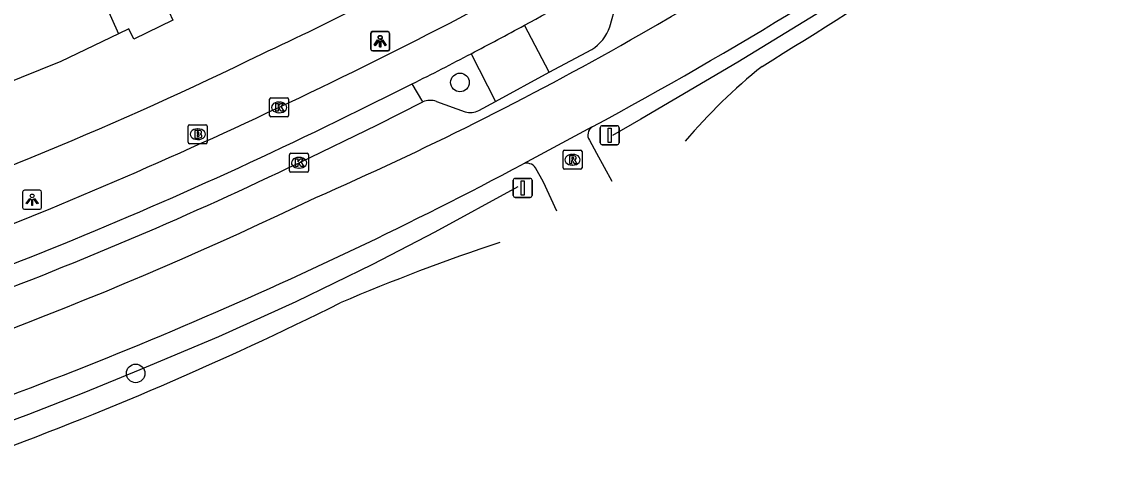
# Model space of a CAD drawing. Extents: x 161801 to 162379, y 382315 to 382832.
# Drawn here: x 162290.6 to 162347.5, y 382500 to 382522.9 of the extents above; entities that cross this region are included whole.
import ezdxf

# ---------------------------------------------------------------- set-up
doc = ezdxf.new("R2010")
doc.units = 0
for name, color, linetype in [('IMGEO_Afsluitpaal', 7, 'Continuous'), ('IMGEO_Berm_open', 7, 'Continuous'), ('IMGEO_Boom', 7, 'Continuous'), ('IMGEO_Brandkraan', 7, 'Continuous'), ('IMGEO_Fietspad_open', 7, 'Continuous'), ('IMGEO_Hek', 7, 'Continuous'), ('IMGEO_Kolk', 7, 'Continuous'), ('IMGEO_Lichtpunt', 7, 'Continuous'), ('IMGEO_Pand', 7, 'Continuous'), ('IMGEO_Parkeervlak_open', 7, 'Continuous'), ('IMGEO_Rijbaan_lokaal_gesloten', 7, 'Continuous'), ('IMGEO_Rioolput', 7, 'Continuous'), ('IMGEO_Verkeersbordpaal', 7, 'Continuous'), ('IMGEO_Voetpad_open', 7, 'Continuous')]:
    doc.layers.add(name, color=color, linetype=linetype)

msp = doc.modelspace()

# ---------------------------------------------------------------- linework, layer by layer
at = {"layer": 'IMGEO_Afsluitpaal'}
for p, q in [((162316.426, 382513.811), (162316.426, 382514.611)), ((162316.426, 382514.611), (162316.426, 382513.811)), ((162316.526, 382514.711), (162317.316, 382514.711)), ((162317.316, 382514.711), (162316.526, 382514.711)), ((162317.416, 382514.611), (162317.416, 382513.811)), ((162317.416, 382513.811), (162317.416, 382514.611)), ((162317.316, 382513.711), (162316.526, 382513.711)), ((162316.526, 382513.711), (162317.316, 382513.711))]:
    msp.add_line(p, q, dxfattribs=at)
msp.add_lwpolyline([(162316.846, 382514.586), (162316.996, 382514.586), (162316.996, 382513.836), (162316.846, 382513.836), (162316.846, 382514.586)], dxfattribs=at)
for centre, start, end in [((162316.526, 382514.611), 90, 180), ((162316.526, 382514.611), 90, 180), ((162317.316, 382514.611), 0, 90), ((162317.316, 382514.611), 360, 90), ((162316.526, 382513.811), 180, 270), ((162316.526, 382513.811), 180, 270), ((162317.316, 382513.811), 270, 0), ((162317.316, 382513.811), 270, 0)]:
    msp.add_arc(centre, 0.1, start, end, dxfattribs=at)
at = {"layer": 'IMGEO_Berm_open'}
msp.add_lwpolyline([(162311.668, 382518.74), (162311.121, 382519.675)], dxfattribs=at)
at = {"layer": 'IMGEO_Boom'}
for centre in [(162313.626, 382519.751), (162296.597, 382504.464)]:
    msp.add_circle(centre, 0.489, dxfattribs=at)
at = {"layer": 'IMGEO_Brandkraan'}
for p, q in [((162299.356, 382516.605), (162299.356, 382517.457)), ((162299.431, 382517.531), (162300.283, 382517.531)), ((162299.844, 382517.311), (162299.869, 382517.311)), ((162300.357, 382517.457), (162300.357, 382516.605)), ((162300.283, 382516.531), (162299.431, 382516.531)), ((162299.867, 382516.751), (162299.842, 382516.751))]:
    msp.add_line(p, q, dxfattribs=at)
for points in [[(162299.356, 382516.605), (162299.356, 382517.457)], [(162299.431, 382517.531), (162300.283, 382517.531)], [(162299.704, 382517.231), (162299.704, 382516.831), (162299.917, 382516.831)], [(162299.935, 382517.231), (162299.704, 382517.231)], [(162299.883, 382517.15), (162299.829, 382517.15), (162299.829, 382517.074)], [(162299.829, 382517.074), (162299.882, 382517.074)], [(162300.357, 382517.457), (162300.357, 382516.605)], [(162300.283, 382516.531), (162299.431, 382516.531)], [(162299.891, 382516.998), (162299.829, 382516.998), (162299.829, 382516.917)], [(162299.829, 382516.917), (162299.891, 382516.917)]]:
    msp.add_lwpolyline(points, dxfattribs=at)
for centre, radius, start, end in [((162299.433, 382517.455), 0.0765, 91.552, 178.448), ((162299.433, 382517.455), 0.0765, 91.552, 178.448), ((162299.884, 382517.112), 0.0379, 267.8285, 90.9355), ((162299.939, 382517.086), 0.145, 59.4692, 91.5367), ((162299.964, 382517.133), 0.0922, 285.5137, 58.1501), ((162299.969, 382516.941), 0.105, 301.3115, 78.989), ((162300.281, 382517.455), 0.0765, 1.552, 88.448), ((162300.281, 382517.455), 0.0765, 1.552, 88.448), ((162299.433, 382516.607), 0.0765, 181.552, 268.448), ((162299.433, 382516.607), 0.0765, 181.552, 268.448), ((162299.892, 382516.957), 0.0404, 269.8759, 90.5077), ((162299.923, 382517.082), 0.251, 268.6676, 293.5347), ((162300.281, 382516.607), 0.0765, 271.552, 358.448), ((162300.281, 382516.607), 0.0765, 271.552, 358.448)]:
    msp.add_arc(centre, radius, start, end, dxfattribs=at)
for centre, major_axis, ratio, start_param, end_param in [((162299.843, 382517.031), (-0.387, 0.002), 0.722429, 4.712389, 7.853982), ((162299.868, 382517.031), (-0.39, 0.002), 0.717154, 1.570796, 4.712389)]:
    msp.add_ellipse(centre, major_axis=major_axis, ratio=ratio, start_param=start_param, end_param=end_param, dxfattribs=at)
at = {"layer": 'IMGEO_Fietspad_open'}
for points in [[(162318.304, 382520.283), (162317.011, 382522.756)], [(162314.209, 382521.262), (162315.489, 382518.746)], [(162315.489, 382518.746), (162318.304, 382520.283)], [(162320.421, 382516.713), (162320.791, 382516.035), (162321.604, 382514.564)], [(162318.707, 382512.98), (162318.014, 382514.508), (162317.596, 382515.264)]]:
    msp.add_lwpolyline(points, dxfattribs=at)
for centre, radius, start, end in [((162210.896, 382719.34), 221.458, 295.84931, 301.04157), ((162212.702, 382715.356), 219.032, 298.43923, 299.85868), ((162212.789, 382714.85), 218.547, 297.64987, 298.48237), ((162221.302, 382698.243), 199.885, 296.70215, 297.69737), ((162186.757, 382767.203), 275.058, 291.84588, 296.0275), ((162214.908, 382710.61), 213.806, 295.89878, 296.7437), ((162206.452, 382722.991), 228.647, 291.37391, 296.44995), ((162320.846, 382516.986), 0.505, 122.8252, 212.7612), ((162317.147, 382514.963), 0.541, 33.8411, 113.6781)]:
    msp.add_arc(centre, radius, start, end, dxfattribs=at)
at = {"layer": 'IMGEO_Hek'}
for points in [[(162363.387, 382545.959), (162359.247, 382542.465), (162355.008, 382539.089), (162350.695, 382535.807), (162346.31, 382532.621), (162343.129, 382530.401), (162338.224, 382527.103), (162333.252, 382523.906), (162328.217, 382520.81), (162323.12, 382517.817), (162321.628, 382516.967)], [(162316.673, 382514.262), (162312.308, 382511.879), (162309.031, 382510.186), (162305.011, 382508.232), (162300.94, 382506.386), (162296.821, 382504.651), (162293.878, 382503.434), (162290.971, 382502.298), (162287.319, 382500.957), (162284.503, 382500)]]:
    msp.add_lwpolyline(points, dxfattribs=at)
at = {"layer": 'IMGEO_Kolk'}
for p, q in [((162303.628, 382518.014), (162303.628, 382518.866)), ((162303.703, 382518.94), (162304.555, 382518.94)), ((162304.116, 382518.72), (162304.141, 382518.72)), ((162304.629, 382518.866), (162304.629, 382518.014)), ((162304.139, 382518.16), (162304.114, 382518.16)), ((162304.555, 382517.94), (162303.703, 382517.94)), ((162304.675, 382515.103), (162304.675, 382515.955)), ((162304.75, 382516.029), (162305.602, 382516.029)), ((162305.676, 382515.955), (162305.676, 382515.103)), ((162305.163, 382515.809), (162305.188, 382515.809)), ((162305.602, 382515.029), (162304.75, 382515.029)), ((162305.186, 382515.249), (162305.161, 382515.249))]:
    msp.add_line(p, q, dxfattribs=at)
for points in [[(162303.628, 382518.014), (162303.628, 382518.866)], [(162303.703, 382518.94), (162304.555, 382518.94)], [(162304.629, 382518.866), (162304.629, 382518.014)], [(162303.949, 382518.64), (162304.072, 382518.64), (162304.072, 382518.489), (162304.202, 382518.64), (162304.366, 382518.64), (162304.22, 382518.489), (162304.373, 382518.24), (162304.221, 382518.24), (162304.136, 382518.404), (162304.072, 382518.337), (162304.072, 382518.24), (162303.949, 382518.24), (162303.949, 382518.64)], [(162304.555, 382517.94), (162303.703, 382517.94)], [(162304.675, 382515.103), (162304.675, 382515.955)], [(162304.75, 382516.029), (162305.602, 382516.029)], [(162305.676, 382515.955), (162305.676, 382515.103)], [(162304.996, 382515.729), (162305.119, 382515.729), (162305.119, 382515.578), (162305.249, 382515.729), (162305.413, 382515.729), (162305.267, 382515.578), (162305.42, 382515.329), (162305.268, 382515.329), (162305.183, 382515.493), (162305.119, 382515.426), (162305.119, 382515.329), (162304.996, 382515.329), (162304.996, 382515.729)], [(162305.602, 382515.029), (162304.75, 382515.029)]]:
    msp.add_lwpolyline(points, dxfattribs=at)
for centre, start, end in [((162303.705, 382518.864), 91.552, 178.448), ((162303.705, 382518.864), 91.552, 178.448), ((162304.553, 382518.864), 1.552, 88.448), ((162304.553, 382518.864), 1.552, 88.448), ((162303.705, 382518.016), 181.552, 268.448), ((162303.705, 382518.016), 181.552, 268.448), ((162304.553, 382518.016), 271.552, 358.448), ((162304.553, 382518.016), 271.552, 358.448), ((162304.752, 382515.953), 91.552, 178.448), ((162304.752, 382515.953), 91.552, 178.448), ((162305.6, 382515.953), 1.552, 88.448), ((162305.6, 382515.953), 1.552, 88.448), ((162304.752, 382515.105), 181.552, 268.448), ((162304.752, 382515.105), 181.552, 268.448), ((162305.6, 382515.105), 271.552, 358.448), ((162305.6, 382515.105), 271.552, 358.448)]:
    msp.add_arc(centre, 0.0765, start, end, dxfattribs=at)
for centre, major_axis, ratio, start_param, end_param in [((162304.115, 382518.44), (-0.387, 0.002), 0.722429, 4.712389, 7.853982), ((162304.14, 382518.44), (-0.39, 0.002), 0.717154, 1.570796, 4.712389), ((162305.162, 382515.529), (-0.387, 0.002), 0.722429, 4.712389, 7.853982), ((162305.187, 382515.529), (-0.39, 0.002), 0.717154, 1.570796, 4.712389)]:
    msp.add_ellipse(centre, major_axis=major_axis, ratio=ratio, start_param=start_param, end_param=end_param, dxfattribs=at)
at = {"layer": 'IMGEO_Lichtpunt'}
for p, q in [((162308.93, 382522.327), (162308.93, 382521.52)), ((162308.93, 382522.327), (162308.93, 382521.52)), ((162308.948, 382522.308), (162308.948, 382521.501)), ((162308.948, 382522.308), (162308.948, 382521.501)), ((162309.832, 382522.422), (162309.024, 382522.422)), ((162309.832, 382522.422), (162309.024, 382522.422)), ((162309.85, 382522.403), (162309.042, 382522.403)), ((162309.85, 382522.403), (162309.042, 382522.403)), ((162309.926, 382521.52), (162309.926, 382522.327)), ((162309.926, 382521.52), (162309.926, 382522.327)), ((162309.944, 382521.501), (162309.944, 382522.308)), ((162309.944, 382521.501), (162309.944, 382522.308)), ((162309.024, 382521.426), (162309.832, 382521.426)), ((162309.024, 382521.426), (162309.832, 382521.426)), ((162309.042, 382521.407), (162309.85, 382521.407)), ((162309.042, 382521.407), (162309.85, 382521.407)), ((162290.659, 382513.991), (162290.659, 382513.184)), ((162290.659, 382513.991), (162290.659, 382513.184)), ((162291.561, 382514.086), (162290.753, 382514.086)), ((162291.561, 382514.086), (162290.753, 382514.086)), ((162291.655, 382513.184), (162291.655, 382513.991)), ((162291.655, 382513.184), (162291.655, 382513.991)), ((162290.753, 382513.09), (162291.561, 382513.09)), ((162290.753, 382513.09), (162291.561, 382513.09))]:
    msp.add_line(p, q, dxfattribs=at)
for points in [[(162309.304, 382521.991), (162309.343, 382521.963), (162309.155, 382521.701), (162309.117, 382521.728), (162309.304, 382521.991)], [(162309.322, 382521.972), (162309.361, 382521.944), (162309.173, 382521.682), (162309.135, 382521.709), (162309.322, 382521.972)], [(162309.406, 382521.943), (162309.453, 382521.943), (162309.453, 382521.621), (162309.406, 382521.621), (162309.406, 382521.943)], [(162309.424, 382521.924), (162309.471, 382521.924), (162309.471, 382521.602), (162309.424, 382521.602), (162309.424, 382521.924)], [(162309.516, 382521.963), (162309.554, 382521.99), (162309.741, 382521.728), (162309.702, 382521.7), (162309.516, 382521.963)], [(162309.534, 382521.944), (162309.572, 382521.971), (162309.759, 382521.709), (162309.72, 382521.681), (162309.534, 382521.944)], [(162291.033, 382513.655), (162291.072, 382513.627), (162290.884, 382513.365), (162290.846, 382513.392), (162291.033, 382513.655)], [(162291.135, 382513.607), (162291.182, 382513.607), (162291.182, 382513.285), (162291.135, 382513.285), (162291.135, 382513.607)], [(162291.245, 382513.627), (162291.283, 382513.654), (162291.47, 382513.392), (162291.431, 382513.364), (162291.245, 382513.627)]]:
    msp.add_lwpolyline(points, dxfattribs=at)
for centre in [(162309.429, 382522.125), (162309.447, 382522.106), (162291.158, 382513.789)]:
    msp.add_circle(centre, 0.0994, dxfattribs=at)
for centre, start, end in [((162309.024, 382522.327), 90, 180), ((162309.024, 382522.327), 90, 180), ((162309.042, 382522.308), 90, 180), ((162309.042, 382522.308), 90, 180), ((162309.832, 382522.327), 0, 90), ((162309.832, 382522.327), 0, 90), ((162309.85, 382522.308), 0, 90), ((162309.85, 382522.308), 0, 90), ((162309.024, 382521.52), 180, 270), ((162309.024, 382521.52), 180, 270), ((162309.042, 382521.501), 180, 270), ((162309.042, 382521.501), 180, 270), ((162309.832, 382521.52), 270, 0), ((162309.832, 382521.52), 270, 360), ((162309.85, 382521.501), 270, 0), ((162309.85, 382521.501), 270, 360), ((162290.753, 382513.991), 90, 180), ((162290.753, 382513.991), 90, 180), ((162291.561, 382513.991), 0, 90), ((162291.561, 382513.991), 0, 90), ((162290.753, 382513.184), 180, 270), ((162290.753, 382513.184), 180, 270), ((162291.561, 382513.184), 270, 0), ((162291.561, 382513.184), 270, 360)]:
    msp.add_arc(centre, 0.0946, start, end, dxfattribs=at)
at = {"layer": 'IMGEO_Pand'}
for points in [[(162292.064, 382530.429), (162295.69, 382522.304)], [(162302.098, 382525.243), (162298.349, 382523.442), (162298.553, 382523.017), (162296.494, 382522.029), (162296.236, 382522.566), (162295.69, 382522.304)], [(162295.69, 382522.304), (162292.661, 382520.85), (162289.496, 382519.571)]]:
    msp.add_lwpolyline(points, dxfattribs=at)
at = {"layer": 'IMGEO_Parkeervlak_open'}
for points in [[(162321.497, 382522.673), (162321.823, 382523.856)], [(162318.304, 382520.283), (162320.545, 382521.48)], [(162305.176, 382515.528), (162309.3, 382517.521), (162311.668, 382518.74)], [(162312.395, 382518.754), (162313.899, 382518.211)], [(162314.611, 382518.275), (162315.489, 382518.746)]]:
    msp.add_lwpolyline(points, dxfattribs=at)
for centre, radius, start, end in [((162319.333, 382523.423), 2.29, 301.9439, 340.8772), ((162312.052, 382517.692), 1.116, 72.0982, 110.1083), ((162314.18, 382519.082), 0.915, 252.1503, 298.1225), ((162212.514, 382708.567), 214.126, 290.59577, 295.64179)]:
    msp.add_arc(centre, radius, start, end, dxfattribs=at)
at = {"layer": 'IMGEO_Rijbaan_lokaal_gesloten'}
msp.add_lwpolyline([(162320.572, 382517.411), (162316.93, 382515.458)], dxfattribs=at)
for centre, radius, start, end in [((162209.917, 382721.917), 232.524, 298.41717, 310.89166), ((162187.459, 382752.01), 271.525, 301.54016, 310.38113), ((162221.277, 382700.985), 205.68, 299.50803, 306.8148), ((162234.956, 382676.314), 177.473, 293.62008, 299.58768), ((162348.707, 382496.792), 30.591, 128.9099, 139.4769), ((162209.611, 382717.286), 228.587, 288.0915, 298.00122), ((162212.975, 382707.284), 214.794, 286.25569, 295.68276), ((162350.004, 382408.425), 108.483, 108.42053, 113.16074), ((162224.976, 382673.566), 184.772, 290.05685, 296.47061)]:
    msp.add_arc(centre, radius, start, end, dxfattribs=at)
at = {"layer": 'IMGEO_Rioolput'}
for p, q in [((162319.037, 382515.263), (162319.037, 382516.115)), ((162319.112, 382516.189), (162319.964, 382516.189)), ((162319.525, 382515.969), (162319.55, 382515.969)), ((162320.038, 382516.115), (162320.038, 382515.263)), ((162319.548, 382515.409), (162319.523, 382515.409)), ((162319.964, 382515.189), (162319.112, 382515.189))]:
    msp.add_line(p, q, dxfattribs=at)
for points in [[(162319.037, 382515.263), (162319.037, 382516.115)], [(162319.112, 382516.189), (162319.964, 382516.189)], [(162319.626, 382515.887), (162319.374, 382515.889), (162319.374, 382515.489)], [(162320.038, 382516.115), (162320.038, 382515.263)], [(162319.374, 382515.489), (162319.498, 382515.489), (162319.498, 382515.651), (162319.509, 382515.651)], [(162319.552, 382515.808), (162319.498, 382515.808), (162319.498, 382515.727)], [(162319.498, 382515.727), (162319.55, 382515.727)], [(162319.556, 382515.622), (162319.627, 382515.489), (162319.767, 382515.489), (162319.702, 382515.615)], [(162319.964, 382515.189), (162319.112, 382515.189)]]:
    msp.add_lwpolyline(points, dxfattribs=at)
for centre, radius, start, end in [((162319.114, 382516.113), 0.0765, 91.552, 178.448), ((162319.114, 382516.113), 0.0765, 91.552, 178.448), ((162319.625, 382515.777), 0.109, 350.3612, 89.416), ((162319.962, 382516.113), 0.0765, 1.552, 88.448), ((162319.962, 382516.113), 0.0765, 1.552, 88.448), ((162319.508, 382515.598), 0.0533, 26.0293, 88.6989), ((162319.534, 382515.916), 0.19, 274.7715, 282.9687), ((162319.558, 382515.712), 0.0964, 77.0061, 93.1865), ((162319.572, 382515.769), 0.0378, 276.6634, 79.6772), ((162319.623, 382515.777), 0.112, 277.5842, 350.9817), ((162319.607, 382515.562), 0.108, 29.5134, 73.7905), ((162319.114, 382515.265), 0.0765, 181.552, 268.448), ((162319.114, 382515.265), 0.0765, 181.552, 268.448), ((162319.962, 382515.265), 0.0765, 271.552, 358.448), ((162319.962, 382515.265), 0.0765, 271.552, 358.448)]:
    msp.add_arc(centre, radius, start, end, dxfattribs=at)
for centre, major_axis, ratio, start_param, end_param in [((162319.524, 382515.689), (-0.387, 0.002), 0.722429, 4.712389, 7.853982), ((162319.549, 382515.689), (-0.39, 0.002), 0.717154, 1.570796, 4.712389)]:
    msp.add_ellipse(centre, major_axis=major_axis, ratio=ratio, start_param=start_param, end_param=end_param, dxfattribs=at)
at = {"layer": 'IMGEO_Verkeersbordpaal'}
for p, q in [((162320.995, 382516.574), (162320.995, 382517.374)), ((162320.995, 382517.374), (162320.995, 382516.574)), ((162321.095, 382517.474), (162321.885, 382517.474)), ((162321.885, 382517.474), (162321.095, 382517.474)), ((162321.985, 382517.374), (162321.985, 382516.574)), ((162321.985, 382516.574), (162321.985, 382517.374)), ((162321.885, 382516.474), (162321.095, 382516.474)), ((162321.095, 382516.474), (162321.885, 382516.474))]:
    msp.add_line(p, q, dxfattribs=at)
msp.add_lwpolyline([(162321.415, 382517.349), (162321.565, 382517.349), (162321.565, 382516.599), (162321.415, 382516.599), (162321.415, 382517.349)], dxfattribs=at)
for centre, start, end in [((162321.095, 382517.374), 90, 180), ((162321.095, 382517.374), 90, 180), ((162321.885, 382517.374), 0, 90), ((162321.885, 382517.374), 360, 90), ((162321.095, 382516.574), 180, 270), ((162321.095, 382516.574), 180, 270), ((162321.885, 382516.574), 270, 0), ((162321.885, 382516.574), 270, 0)]:
    msp.add_arc(centre, 0.1, start, end, dxfattribs=at)
at = {"layer": 'IMGEO_Voetpad_open'}
for centre, radius, start, end in [((162201.544, 382737.948), 239.372, 295.13208, 298.13684), ((162213.266, 382705.461), 205.007, 289.04039, 296.02246)]:
    msp.add_arc(centre, radius, start, end, dxfattribs=at)

doc.saveas('drawing.dxf')
